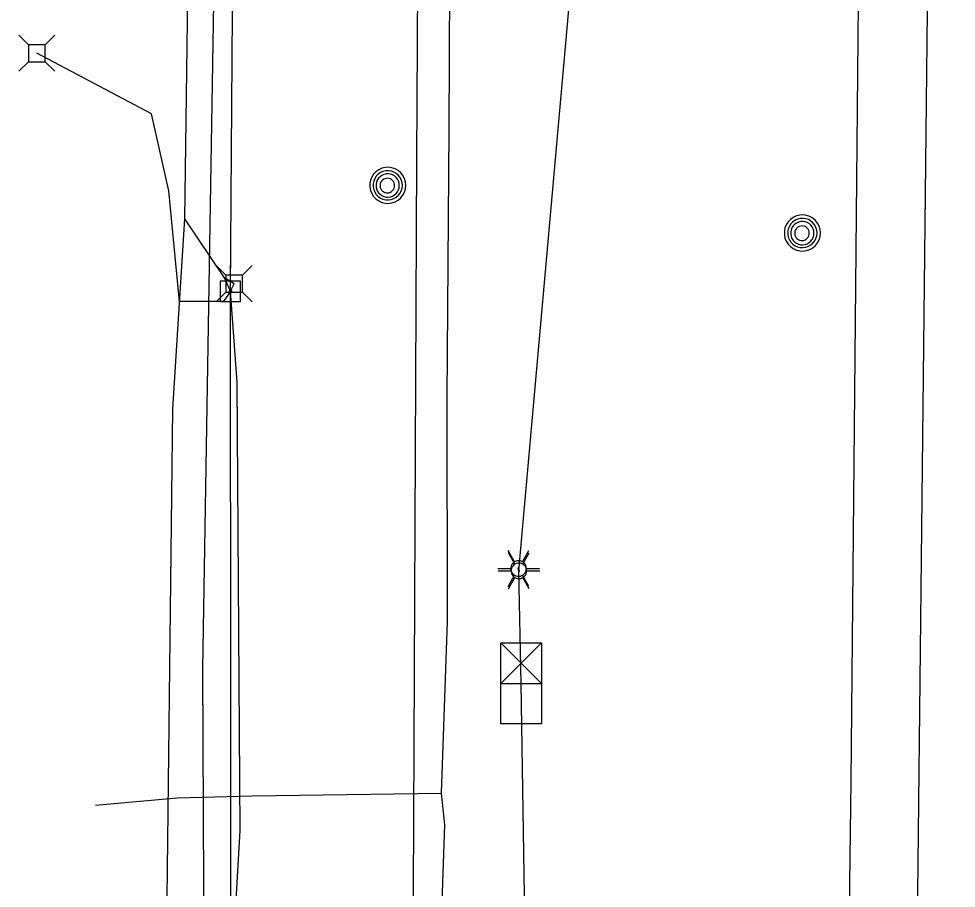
# Model space of a CAD drawing. Extents: x 596028 to 606371, y 330010 to 403088.
# Drawn here: x 601984.2 to 602155.5, y 363710.5 to 363869.4 of the extents above; entities that cross this region are included whole.
import ezdxf

# ---------------------------------------------------------------- set-up
doc = ezdxf.new("R2010")
doc.units = 0
for name, color, linetype in [('E_LTG', 7, 'Continuous'), ('E_SIG', 7, 'Continuous'), ('E_UTL_AG_Bold', 7, 'Continuous'), ('E_UTL_E_UG', 7, 'Continuous'), ('E_UTL_EPowerPole', 7, 'Continuous'), ('E_UTL_FO_UG', 7, 'Continuous'), ('E_UTL_G_UG', 7, 'Continuous'), ('E_UTL_MH', 7, 'Continuous'), ('E_UTL_Overhead', 7, 'Continuous'), ('E_UTL_T_UG', 7, 'Continuous'), ('E_UTL_TV_UG', 7, 'Continuous'), ('E_UTL_W_UG', 7, 'Continuous')]:
    doc.layers.add(name, color=color, linetype=linetype)

msp = doc.modelspace()

# ---------------------------------------------------------------- linework, layer by layer
at = {"layer": 'E_LTG'}
for points in [[(602074.8, 363770.18), (602073.61, 363772.25)], [(602074.86, 363769.75), (602073.67, 363771.82)], [(602076.23, 363770.18), (602077.42, 363772.25)], [(602076.29, 363769.75), (602077.48, 363771.82)], [(602076.95, 363768.95), (602076.92, 363769.22), (602076.85, 363769.48), (602076.72, 363769.72), (602076.55, 363769.93), (602076.35, 363770.11), (602076.11, 363770.25), (602075.86, 363770.34), (602075.59, 363770.37), (602075.32, 363770.36), (602075.05, 363770.3), (602074.8, 363770.18), (602074.58, 363770.03), (602074.4, 363769.83), (602074.25, 363769.6), (602074.15, 363769.35), (602074.1, 363769.08), (602074.1, 363768.81), (602074.15, 363768.54), (602074.25, 363768.29), (602074.4, 363768.06), (602074.58, 363767.87), (602074.8, 363767.71), (602075.05, 363767.6), (602075.32, 363767.53), (602075.59, 363767.52), (602075.86, 363767.56), (602076.11, 363767.65), (602076.35, 363767.78), (602076.55, 363767.96), (602076.72, 363768.17), (602076.85, 363768.42), (602076.92, 363768.68), (602076.95, 363768.95)], [(602076.95, 363768.95), (602076.92, 363769.22), (602076.85, 363769.48), (602076.72, 363769.72), (602076.55, 363769.93), (602076.35, 363770.11), (602076.11, 363770.25), (602075.86, 363770.34), (602075.59, 363770.37), (602075.32, 363770.36), (602075.05, 363770.3), (602074.8, 363770.18), (602074.58, 363770.03), (602074.4, 363769.83), (602074.25, 363769.6), (602074.15, 363769.35), (602074.1, 363769.08), (602074.1, 363768.81), (602074.15, 363768.54), (602074.25, 363768.29), (602074.4, 363768.06), (602074.58, 363767.87), (602074.8, 363767.71), (602075.05, 363767.6), (602075.32, 363767.53), (602075.59, 363767.52), (602075.86, 363767.56), (602076.11, 363767.65), (602076.35, 363767.78), (602076.55, 363767.96), (602076.72, 363768.17), (602076.85, 363768.42), (602076.92, 363768.68), (602076.95, 363768.95)], [(602076.95, 363768.95), (602076.92, 363769.22), (602076.85, 363769.48), (602076.72, 363769.72), (602076.55, 363769.93), (602076.35, 363770.11), (602076.11, 363770.25), (602075.86, 363770.34), (602075.59, 363770.37), (602075.32, 363770.36), (602075.05, 363770.3), (602074.8, 363770.18), (602074.58, 363770.03), (602074.4, 363769.83), (602074.25, 363769.6), (602074.15, 363769.35), (602074.1, 363769.08), (602074.1, 363768.81), (602074.15, 363768.54), (602074.25, 363768.29), (602074.4, 363768.06), (602074.58, 363767.87), (602074.8, 363767.71), (602075.05, 363767.6), (602075.32, 363767.53), (602075.59, 363767.52), (602075.86, 363767.56), (602076.11, 363767.65), (602076.35, 363767.78), (602076.55, 363767.96), (602076.72, 363768.17), (602076.85, 363768.42), (602076.92, 363768.68), (602076.95, 363768.95)], [(602077.01, 363768.52), (602076.98, 363768.79), (602076.91, 363769.05), (602076.78, 363769.29), (602076.61, 363769.5), (602076.41, 363769.68), (602076.17, 363769.82), (602075.92, 363769.9), (602075.65, 363769.94), (602075.38, 363769.93), (602075.11, 363769.87), (602074.86, 363769.75), (602074.64, 363769.6), (602074.46, 363769.4), (602074.31, 363769.17), (602074.21, 363768.92), (602074.16, 363768.65), (602074.16, 363768.38), (602074.21, 363768.11), (602074.31, 363767.86), (602074.46, 363767.63), (602074.64, 363767.44), (602074.86, 363767.28), (602075.11, 363767.17), (602075.38, 363767.1), (602075.65, 363767.09), (602075.92, 363767.13), (602076.17, 363767.22), (602076.41, 363767.35), (602076.61, 363767.53), (602076.78, 363767.74), (602076.91, 363767.98), (602076.98, 363768.25), (602077.01, 363768.52)], [(602077.01, 363768.52), (602076.98, 363768.79), (602076.91, 363769.05), (602076.78, 363769.29), (602076.61, 363769.5), (602076.41, 363769.68), (602076.17, 363769.82), (602075.92, 363769.9), (602075.65, 363769.94), (602075.38, 363769.93), (602075.11, 363769.87), (602074.86, 363769.75), (602074.64, 363769.6), (602074.46, 363769.4), (602074.31, 363769.17), (602074.21, 363768.92), (602074.16, 363768.65), (602074.16, 363768.38), (602074.21, 363768.11), (602074.31, 363767.86), (602074.46, 363767.63), (602074.64, 363767.44), (602074.86, 363767.28), (602075.11, 363767.17), (602075.38, 363767.1), (602075.65, 363767.09), (602075.92, 363767.13), (602076.17, 363767.22), (602076.41, 363767.35), (602076.61, 363767.53), (602076.78, 363767.74), (602076.91, 363767.98), (602076.98, 363768.25), (602077.01, 363768.52)], [(602077.01, 363768.52), (602076.98, 363768.79), (602076.91, 363769.05), (602076.78, 363769.29), (602076.61, 363769.5), (602076.41, 363769.68), (602076.17, 363769.82), (602075.92, 363769.9), (602075.65, 363769.94), (602075.38, 363769.93), (602075.11, 363769.87), (602074.86, 363769.75), (602074.64, 363769.6), (602074.46, 363769.4), (602074.31, 363769.17), (602074.21, 363768.92), (602074.16, 363768.65), (602074.16, 363768.38), (602074.21, 363768.11), (602074.31, 363767.86), (602074.46, 363767.63), (602074.64, 363767.44), (602074.86, 363767.28), (602075.11, 363767.17), (602075.38, 363767.1), (602075.65, 363767.09), (602075.92, 363767.13), (602076.17, 363767.22), (602076.41, 363767.35), (602076.61, 363767.53), (602076.78, 363767.74), (602076.91, 363767.98), (602076.98, 363768.25), (602077.01, 363768.52)], [(602071.71, 363768.95), (602074.09, 363768.95)], [(602071.77, 363768.52), (602074.15, 363768.52)], [(602073.61, 363765.65), (602074.8, 363767.71)], [(602075.64, 363768.95), (602075.64, 363768.97), (602075.63, 363768.99), (602075.62, 363769.01), (602075.61, 363769.03), (602075.59, 363769.04), (602075.57, 363769.06), (602075.55, 363769.06), (602075.52, 363769.07), (602075.5, 363769.07), (602075.48, 363769.06), (602075.46, 363769.05), (602075.44, 363769.04), (602075.43, 363769.02), (602075.41, 363769), (602075.4, 363768.98), (602075.4, 363768.96), (602075.4, 363768.94), (602075.4, 363768.91), (602075.41, 363768.89), (602075.43, 363768.87), (602075.44, 363768.86), (602075.46, 363768.84), (602075.48, 363768.83), (602075.5, 363768.83), (602075.52, 363768.83), (602075.55, 363768.83), (602075.57, 363768.84), (602075.59, 363768.85), (602075.61, 363768.87), (602075.62, 363768.88), (602075.63, 363768.9), (602075.64, 363768.92), (602075.64, 363768.95)], [(602075.7, 363768.52), (602075.7, 363768.54), (602075.69, 363768.56), (602075.68, 363768.58), (602075.67, 363768.6), (602075.65, 363768.61), (602075.63, 363768.62), (602075.61, 363768.63), (602075.58, 363768.63), (602075.56, 363768.63), (602075.54, 363768.63), (602075.52, 363768.62), (602075.5, 363768.61), (602075.49, 363768.59), (602075.47, 363768.57), (602075.46, 363768.55), (602075.46, 363768.53), (602075.46, 363768.5), (602075.46, 363768.48), (602075.47, 363768.46), (602075.49, 363768.44), (602075.5, 363768.43), (602075.52, 363768.41), (602075.54, 363768.4), (602075.56, 363768.4), (602075.58, 363768.4), (602075.61, 363768.4), (602075.63, 363768.41), (602075.65, 363768.42), (602075.67, 363768.43), (602075.68, 363768.45), (602075.69, 363768.47), (602075.7, 363768.49), (602075.7, 363768.52)], [(602077.42, 363765.65), (602076.23, 363767.71)], [(602076.95, 363768.95), (602079.33, 363768.95)], [(602077.01, 363768.52), (602079.39, 363768.52)], [(602073.67, 363765.22), (602074.86, 363767.28)], [(602077.48, 363765.22), (602076.29, 363767.28)]]:
    msp.add_lwpolyline(points, dxfattribs=at)
at = {"layer": 'E_SIG'}
for points in [[(602072.29, 363755.38), (602079.72, 363755.38)], [(602072.29, 363740.53), (602072.29, 363755.38)], [(602079.72, 363747.96), (602072.29, 363755.38)], [(602079.72, 363755.38), (602072.29, 363747.96)], [(602079.72, 363755.38), (602079.72, 363740.53)], [(602072.29, 363747.96), (602079.72, 363747.96)], [(602076, 363747.96), (602076, 363747.96)], [(602079.72, 363740.53), (602072.29, 363740.53)]]:
    msp.add_lwpolyline(points, dxfattribs=at)
at = {"layer": 'E_UTL_AG_Bold'}
for points in [[(601985.93, 363864.65), (601984.18, 363866.41)], [(601989.02, 363864.65), (601990.78, 363866.41)], [(601989.02, 363864.65), (601985.93, 363864.65)], [(601985.93, 363864.65), (601985.93, 363861.56)], [(601989.02, 363861.56), (601989.02, 363864.65)], [(601985.93, 363861.56), (601984.18, 363859.81)], [(601985.93, 363861.56), (601989.02, 363861.56)], [(601989.02, 363861.56), (601990.78, 363859.81)], [(602022, 363822.55), (602020.24, 363824.3)], [(602025.09, 363822.55), (602026.84, 363824.3)], [(602025.09, 363822.55), (602022, 363822.55)], [(602022, 363822.55), (602022, 363819.45)], [(602025.09, 363819.45), (602025.09, 363822.55)], [(602022, 363819.45), (602020.24, 363817.7)], [(602022, 363819.45), (602025.09, 363819.45)], [(602025.09, 363819.45), (602026.84, 363817.7)]]:
    msp.add_lwpolyline(points, dxfattribs=at)
at = {"layer": 'E_UTL_E_UG'}
for points in [[(602078.82, 363569.87), (602076, 363747.96), (602075.58, 363768.52), (602093.27, 363966.94), (602082.34, 364160.16), (602083.91, 364353.61), (602075.37, 364532.41), (602096.94, 364666.22), (602086.34, 364750.3)], [(602011.19, 363546.99), (602011.78, 363606.5), (602011.32, 363708.76), (602012.32, 363798.15), (602014.54, 363832.84), (602015.06, 363873.42), (602017.01, 363967.88)], [(602022.89, 363819.62), (602021.77, 363822.04), (602014.54, 363832.84)]]:
    msp.add_lwpolyline(points, dxfattribs=at)
at = {"layer": 'E_UTL_EPowerPole'}
for points in [[(602022.86, 363821.46), (602022.86, 363824.37)], [(602024.7, 363821.46), (602021.01, 363821.46)], [(602021.01, 363821.46), (602021.01, 363817.77)], [(602024.7, 363817.77), (602024.7, 363821.46)], [(602023.13, 363819.62), (602023.12, 363819.66), (602023.11, 363819.7), (602023.09, 363819.74), (602023.06, 363819.78), (602023.03, 363819.81), (602022.99, 363819.83), (602022.95, 363819.85), (602022.9, 363819.85), (602022.86, 363819.85), (602022.81, 363819.84), (602022.77, 363819.82), (602022.73, 363819.8), (602022.7, 363819.76), (602022.68, 363819.72), (602022.66, 363819.68), (602022.65, 363819.64), (602022.65, 363819.59), (602022.66, 363819.55), (602022.68, 363819.51), (602022.7, 363819.47), (602022.73, 363819.43), (602022.77, 363819.41), (602022.81, 363819.39), (602022.86, 363819.38), (602022.9, 363819.38), (602022.95, 363819.38), (602022.99, 363819.4), (602023.03, 363819.42), (602023.06, 363819.45), (602023.09, 363819.49), (602023.11, 363819.53), (602023.12, 363819.57), (602023.13, 363819.62)], [(602021.01, 363817.77), (602024.7, 363817.77)]]:
    msp.add_lwpolyline(points, dxfattribs=at)
at = {"layer": 'E_UTL_FO_UG'}
msp.add_lwpolyline([(602018.89, 363234.82), (602015.7, 363236.2), (602015.45, 363252.39), (602015.2, 363298.62), (602016.31, 363359.18), (602016.36, 363412.87), (602014.83, 363477.07), (602015, 363510.18), (602016.42, 363534.87), (602015.4, 363618.31), (602014.6, 363656.31), (602023.02, 363665.48), (602021.53, 363667.01), (602024.62, 363721.06), (602024.12, 363803.03), (602022.89, 363819.62), (602023.54, 363821), (602021.77, 363822.04), (602014.54, 363832.84), (602015.06, 363873.42), (602017.07, 363970.24)], dxfattribs=at)
at = {"layer": 'E_UTL_G_UG'}
for points in [[(602060.01, 363468.19), (602056.39, 363468.6), (602054.36, 363500.64), (602055.64, 363568.29), (602055.85, 363635.67), (602060.53, 363677.93), (602062.03, 363722.09), (602061.42, 363727.86), (602062.56, 363759.29), (602062.45, 363800.12), (602062.87, 363849.24), (602063.19, 363928.76), (602063.38, 364018.14), (602063.76, 364116.5), (602064.83, 364174.35), (602065.21, 364233.32), (602065.84, 364329.41), (602065.08, 364438.96)], [(602147.29, 363598.33), (602151.61, 363993.2)], [(601998.23, 363725.7), (602013.13, 363727.04), (602026.84, 363727.37), (602061.42, 363727.86)]]:
    msp.add_lwpolyline(points, dxfattribs=at)
at = {"layer": 'E_UTL_MH'}
for points in [[(602054.91, 363838.98), (602054.85, 363839.6), (602054.67, 363840.2), (602054.38, 363840.76), (602054, 363841.25), (602053.52, 363841.66), (602052.98, 363841.98), (602052.39, 363842.18), (602051.77, 363842.27), (602051.14, 363842.24), (602050.53, 363842.09), (602049.96, 363841.83), (602049.45, 363841.47), (602049.01, 363841.02), (602048.68, 363840.49), (602048.44, 363839.91), (602048.32, 363839.29), (602048.32, 363838.66), (602048.44, 363838.05), (602048.68, 363837.46), (602049.01, 363836.94), (602049.45, 363836.48), (602049.96, 363836.12), (602050.53, 363835.86), (602051.14, 363835.71), (602051.77, 363835.68), (602052.39, 363835.77), (602052.98, 363835.97), (602053.52, 363836.29), (602054, 363836.7), (602054.38, 363837.19), (602054.67, 363837.75), (602054.85, 363838.35), (602054.91, 363838.98)], [(602054.29, 363838.97), (602054.24, 363839.48), (602054.1, 363839.97), (602053.87, 363840.42), (602053.55, 363840.82), (602053.17, 363841.15), (602052.73, 363841.41), (602052.25, 363841.57), (602051.74, 363841.64), (602051.24, 363841.62), (602050.74, 363841.5), (602050.28, 363841.29), (602049.86, 363840.99), (602049.51, 363840.63), (602049.24, 363840.2), (602049.05, 363839.73), (602048.95, 363839.23), (602048.95, 363838.72), (602049.05, 363838.22), (602049.24, 363837.74), (602049.51, 363837.32), (602049.86, 363836.95), (602050.28, 363836.65), (602050.74, 363836.44), (602051.24, 363836.32), (602051.74, 363836.3), (602052.25, 363836.37), (602052.73, 363836.54), (602053.17, 363836.79), (602053.55, 363837.12), (602053.87, 363837.52), (602054.1, 363837.98), (602054.24, 363838.46), (602054.29, 363838.97)], [(602053.73, 363838.94), (602053.69, 363839.35), (602053.58, 363839.73), (602053.39, 363840.09), (602053.14, 363840.41), (602052.84, 363840.68), (602052.49, 363840.88), (602052.1, 363841.01), (602051.7, 363841.07), (602051.3, 363841.05), (602050.9, 363840.95), (602050.54, 363840.79), (602050.21, 363840.55), (602049.93, 363840.26), (602049.71, 363839.92), (602049.56, 363839.54), (602049.48, 363839.14), (602049.48, 363838.74), (602049.56, 363838.34), (602049.71, 363837.97), (602049.93, 363837.63), (602050.21, 363837.33), (602050.54, 363837.1), (602050.9, 363836.93), (602051.3, 363836.84), (602051.7, 363836.82), (602052.1, 363836.87), (602052.49, 363837.01), (602052.84, 363837.21), (602053.14, 363837.47), (602053.39, 363837.79), (602053.58, 363838.15), (602053.69, 363838.54), (602053.73, 363838.94)], [(602052.87, 363838.93), (602052.85, 363839.18), (602052.78, 363839.42), (602052.66, 363839.65), (602052.51, 363839.85), (602052.32, 363840.01), (602052.1, 363840.14), (602051.86, 363840.22), (602051.61, 363840.26), (602051.35, 363840.25), (602051.11, 363840.19), (602050.88, 363840.08), (602050.67, 363839.93), (602050.5, 363839.75), (602050.36, 363839.54), (602050.26, 363839.3), (602050.22, 363839.05), (602050.22, 363838.8), (602050.26, 363838.55), (602050.36, 363838.32), (602050.5, 363838.1), (602050.67, 363837.92), (602050.88, 363837.77), (602051.11, 363837.67), (602051.35, 363837.61), (602051.61, 363837.6), (602051.86, 363837.63), (602052.1, 363837.72), (602052.32, 363837.84), (602052.51, 363838.01), (602052.66, 363838.21), (602052.78, 363838.43), (602052.85, 363838.68), (602052.87, 363838.93)], [(602130.69, 363830.27), (602130.63, 363830.89), (602130.45, 363831.49), (602130.17, 363832.05), (602129.78, 363832.54), (602129.3, 363832.95), (602128.76, 363833.27), (602128.17, 363833.47), (602127.55, 363833.56), (602126.92, 363833.53), (602126.31, 363833.39), (602125.74, 363833.12), (602125.23, 363832.76), (602124.8, 363832.31), (602124.46, 363831.78), (602124.22, 363831.2), (602124.11, 363830.58), (602124.11, 363829.95), (602124.22, 363829.34), (602124.46, 363828.75), (602124.8, 363828.23), (602125.23, 363827.77), (602125.74, 363827.41), (602126.31, 363827.15), (602126.92, 363827), (602127.55, 363826.97), (602128.17, 363827.06), (602128.76, 363827.26), (602129.3, 363827.58), (602129.78, 363827.99), (602130.17, 363828.48), (602130.45, 363829.04), (602130.63, 363829.64), (602130.69, 363830.27)], [(602130.08, 363830.26), (602130.03, 363830.77), (602129.88, 363831.26), (602129.65, 363831.71), (602129.34, 363832.11), (602128.95, 363832.44), (602128.51, 363832.7), (602128.03, 363832.86), (602127.53, 363832.94), (602127.02, 363832.91), (602126.52, 363832.79), (602126.06, 363832.58), (602125.65, 363832.29), (602125.29, 363831.92), (602125.02, 363831.49), (602124.83, 363831.02), (602124.73, 363830.52), (602124.73, 363830.01), (602124.83, 363829.51), (602125.02, 363829.04), (602125.29, 363828.61), (602125.65, 363828.24), (602126.06, 363827.94), (602126.52, 363827.73), (602127.02, 363827.61), (602127.53, 363827.59), (602128.03, 363827.66), (602128.51, 363827.83), (602128.95, 363828.08), (602129.34, 363828.41), (602129.65, 363828.81), (602129.88, 363829.27), (602130.03, 363829.76), (602130.08, 363830.26)], [(602129.51, 363830.23), (602129.47, 363830.64), (602129.36, 363831.02), (602129.17, 363831.38), (602128.92, 363831.7), (602128.62, 363831.97), (602128.27, 363832.17), (602127.88, 363832.3), (602127.48, 363832.36), (602127.08, 363832.34), (602126.69, 363832.25), (602126.32, 363832.08), (602125.99, 363831.84), (602125.71, 363831.55), (602125.49, 363831.21), (602125.34, 363830.83), (602125.26, 363830.44), (602125.26, 363830.03), (602125.34, 363829.63), (602125.49, 363829.26), (602125.71, 363828.92), (602125.99, 363828.62), (602126.32, 363828.39), (602126.69, 363828.22), (602127.08, 363828.13), (602127.48, 363828.11), (602127.88, 363828.16), (602128.27, 363828.3), (602128.62, 363828.5), (602128.92, 363828.76), (602129.17, 363829.08), (602129.36, 363829.44), (602129.47, 363829.83), (602129.51, 363830.23)], [(602128.66, 363830.22), (602128.63, 363830.47), (602128.56, 363830.71), (602128.45, 363830.94), (602128.29, 363831.14), (602128.1, 363831.3), (602127.88, 363831.43), (602127.64, 363831.51), (602127.39, 363831.55), (602127.13, 363831.54), (602126.89, 363831.48), (602126.66, 363831.37), (602126.45, 363831.22), (602126.28, 363831.04), (602126.14, 363830.83), (602126.05, 363830.59), (602126, 363830.34), (602126, 363830.09), (602126.05, 363829.84), (602126.14, 363829.61), (602126.28, 363829.39), (602126.45, 363829.21), (602126.66, 363829.06), (602126.89, 363828.96), (602127.13, 363828.9), (602127.39, 363828.89), (602127.64, 363828.92), (602127.88, 363829.01), (602128.1, 363829.13), (602128.29, 363829.3), (602128.45, 363829.5), (602128.56, 363829.72), (602128.63, 363829.97), (602128.66, 363830.22)]]:
    msp.add_lwpolyline(points, dxfattribs=at)
at = {"layer": 'E_UTL_Overhead'}
msp.add_lwpolyline([(602014.48, 362518.11), (602015.76, 362635.51), (602015.72, 362824.59), (602019.86, 363008.4), (602015.51, 363112.13), (602019.7, 363230.46), (602017.88, 363240.62), (602020.53, 363264.51), (602020.79, 363276.96), (602020.36, 363337.42), (602022.05, 363392.76), (602020.76, 363497.69), (602023.02, 363665.48), (602022.89, 363819.62), (602023.8, 363946.92), (602023.98, 364037.98), (602025.57, 364145.3), (602025.83, 364287.76), (602027.16, 364559.33), (602028.92, 364756.04), (602029.03, 364834.91), (602029.56, 364946.13), (602030.41, 365117.16), (602031.91, 365287.51)], dxfattribs=at)
at = {"layer": 'E_UTL_T_UG'}
for points in [[(602056.95, 363843.75), (602061.7, 364675.39), (602061.58, 364697.74), (602062.79, 364769.74), (602063.21, 364911.29)], [(602044.88, 362483.99), (602046.05, 362603.33), (602046.4, 362728.45), (602052.99, 362867.92), (602054.63, 363014.99), (602055.87, 363161.76), (602058.26, 363302.99), (602058.58, 363452.58), (602055.9, 363653.18), (602056.25, 363696.56), (602056.95, 363843.75)]]:
    msp.add_lwpolyline(points, dxfattribs=at)
at = {"layer": 'E_UTL_TV_UG'}
msp.add_lwpolyline([(602022.89, 363819.62), (602021.6, 363817.74), (602013.55, 363817.72), (602011.63, 363837.97), (602008.43, 363852.03), (601987.48, 363863.11)], dxfattribs=at)
at = {"layer": 'E_UTL_W_UG'}
for points in [[(602136.3, 363730.09), (602137.73, 363878.85), (602137.55, 363996.65), (602139.44, 364143.05), (602139.64, 364153.84), (602140.05, 364156.44), (602138.92, 364163.07), (602138.74, 364174.06), (602140.29, 364384.58), (602140.04, 364426.03), (602141.64, 364427.75), (602155.52, 364428.23)], [(602031.31, 363399.91), (602027.9, 363472.29), (602021.1, 363562.8), (602020.81, 363566.35), (602018.4, 363618.8), (602017.83, 363750.6), (602021.63, 363983.02), (602021.43, 363987.51), (602020.81, 364087.06)], [(602134.92, 363563.21), (602134.34, 363580.71), (602136.3, 363730.09)]]:
    msp.add_lwpolyline(points, dxfattribs=at)

doc.saveas('drawing.dxf')
